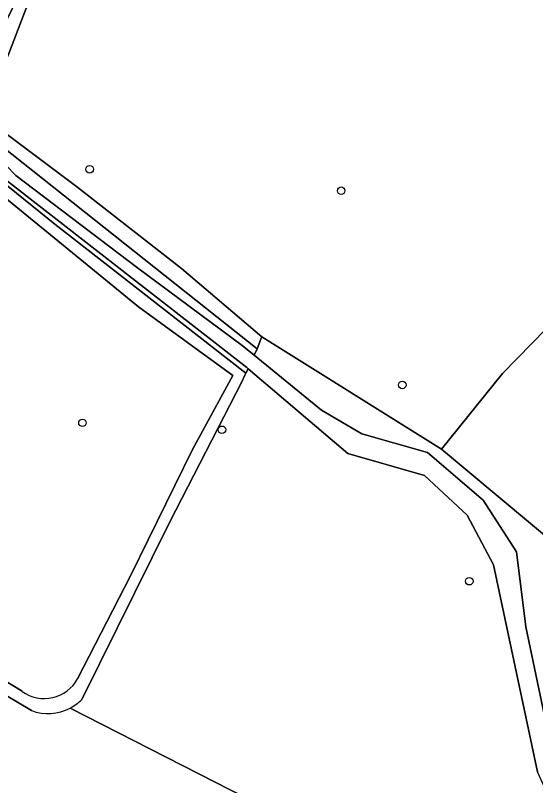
# Model space of a CAD drawing. Extents: x 159626 to 160723, y 388173 to 389416.
# Drawn here: x 159959.5 to 160026.8, y 388749.5 to 388849 of the extents above; entities that cross this region are included whole.
import ezdxf

# ---------------------------------------------------------------- set-up
doc = ezdxf.new("R2010")
doc.units = 0
for name, color, linetype in [('IMGEO_Boom', 7, 'Continuous'), ('IMGEO_Erf', 7, 'Continuous'), ('IMGEO_Grasland_overig', 7, 'Continuous'), ('IMGEO_Groenvoorziening', 7, 'Continuous'), ('IMGEO_Loofbos', 7, 'Continuous'), ('IMGEO_Rijbaan_lokaal_onverhard', 7, 'Continuous'), ('IMGEO_Waterloop', 7, 'Continuous')]:
    doc.layers.add(name, color=color, linetype=linetype)

msp = doc.modelspace()

# ---------------------------------------------------------------- linework, layer by layer
at = {"layer": 'IMGEO_Boom'}
for centre in [(159969.133, 388829.155), (160001.635, 388826.383), (160009.531, 388801.293), (159968.204, 388796.401), (159986.224, 388795.501), (160018.188, 388775.943)]:
    msp.add_circle(centre, 0.489, dxfattribs=at)
at = {"layer": 'IMGEO_Erf'}
for points in [[(160031.91, 388812.426), (160022.506, 388802.773), (160014.595, 388792.981), (160040.756, 388771.171)], [(159961.598, 388759.243), (159950.188, 388766.004), (159948.005, 388767.297), (159911.897, 388788.693), (159915.03, 388783.29), (159907.895, 388763.963), (159901.612, 388745.973), (159895.581, 388727.928), (159889.791, 388709.566), (159883.857, 388689.671), (159871.857, 388645.22), (159877.742, 388640.168), (159879.846, 388642.601), (159883.148, 388639.747), (159881.054, 388637.324), (159906.097, 388615.825), (159913.35, 388614.019), (159930.846, 388627.835)], [(160002.873, 388695.961), (160021.986, 388711.129), (160020.086, 388713.523), (160013.968, 388721.234), (160024.53, 388729.529), (160018.506, 388733.064), (159966.614, 388759.565)]]:
    msp.add_lwpolyline(points, dxfattribs=at)
msp.add_arc((159963.749, 388764.969), 6.117, 249.41377, 297.93231, dxfattribs=at)
at = {"layer": 'IMGEO_Grasland_overig'}
msp.add_lwpolyline([(159960.681, 388852.984), (159955.262, 388842.319), (159953.682, 388839.687), (159952.025, 388837.701), (159951.834, 388837.019), (159951.81, 388836.289), (159951.954, 388835.582), (159952.449, 388834.963), (159957.054, 388830.922), (159959.6, 388828.368), (159975.331, 388816.4), (159988.854, 388806.398), (159990.39, 388805.138), (159990.759, 388805.958), (159953.818, 388835.229), (159954.455, 388835.94), (159954.828, 388836.356), (159958.535, 388843.769), (159961.878, 388852.441)], dxfattribs=at)
at = {"layer": 'IMGEO_Groenvoorziening'}
msp.add_lwpolyline([(159950.633, 388833.35), (159964.639, 388822.046), (159989.336, 388802.794), (159989.602, 388803.386), (159989.428, 388803.534), (159957.723, 388828.236), (159951.592, 388833.802), (159949.833, 388834.64), (159947.09, 388835.059), (159940.188, 388832.823), (159931.357, 388828.754), (159926.306, 388825.845), (159923.154, 388822.781), (159921.575, 388820.893), (159920.174, 388818.702), (159917.324, 388812.954), (159910.926, 388798.616), (159906.116, 388787.472), (159900.962, 388773.448), (159888.203, 388736.461), (159879.744, 388708.887), (159870.906, 388678.671), (159866.349, 388662.369)], dxfattribs=at)
at = {"layer": 'IMGEO_Loofbos'}
for points in [[(159961.878, 388852.441), (159958.535, 388843.769), (159954.828, 388836.356), (159967.427, 388826.943), (159981.014, 388816.331), (159991.391, 388807.51), (160014.595, 388792.981), (160022.506, 388802.773), (160031.91, 388812.426), (160037.244, 388817.834), (160050.01, 388832.209), (160076.202, 388860.613)], [(159967.579, 388763.345), (159974.426, 388776.618), (159982.435, 388792.954), (159987.624, 388802.507), (159975.433, 388811.378), (159950.54, 388831.703)], [(159922.597, 388813.187), (159912.786, 388790.603), (159960.404, 388761.719)], [(159966.614, 388759.565), (160018.506, 388733.064), (160024.53, 388729.529), (160013.968, 388721.234), (160020.086, 388713.523), (160032.727, 388723.555), (160029.71, 388745.374), (160026.991, 388751.302), (160021.32, 388778.051), (160017.926, 388784.491), (160012.387, 388789.593), (160002.501, 388792.431), (159989.602, 388803.386), (159989.336, 388802.794), (159989.206, 388802.542), (159988.778, 388801.709), (159979.494, 388783.629), (159968.103, 388760.675)]]:
    msp.add_lwpolyline(points, dxfattribs=at)
msp.add_lwpolyline([(160054.83, 388758.93), (160040.756, 388771.171), (160014.595, 388792.981), (159991.391, 388807.51), (159991.259, 388807.186), (159990.759, 388805.958), (159990.39, 388805.138), (159999.083, 388798.016), (160004.305, 388794.958), (160012.777, 388792.581), (160019.989, 388786.421), (160024.301, 388779.741), (160025.508, 388770.069), (160029.188, 388752.383), (160032.717, 388745.975), (160035.207, 388725.196), (160044.194, 388729.267), (160082.042, 388685.672), (160103.114, 388700.48), (160111.625, 388706.461), (160098.468, 388716.143), (160096.772, 388718.94), (160094.132, 388720.82), (160051.814, 388756.452)], close=True, dxfattribs=at)
for centre, radius, start, end in [((159963.276, 388765.688), 4.9, 234.11128, 331.42614), ((159963.755, 388764.953), 6.1, 297.94648, 315.46013)]:
    msp.add_arc(centre, radius, start, end, dxfattribs=at)
at = {"layer": 'IMGEO_Rijbaan_lokaal_onverhard'}
for points in [[(160037.703, 388719.251), (160035.26, 388724.75), (160035.207, 388725.196), (160032.717, 388745.975), (160029.188, 388752.383), (160025.508, 388770.069), (160024.301, 388779.741), (160019.989, 388786.421), (160012.777, 388792.581), (160004.305, 388794.958), (159999.083, 388798.016), (159990.39, 388805.138), (159988.854, 388806.398), (159975.331, 388816.4), (159959.6, 388828.368), (159957.054, 388830.922), (159952.449, 388834.963), (159951.954, 388835.582), (159951.81, 388836.289), (159951.834, 388837.019), (159952.025, 388837.701), (159953.682, 388839.687), (159955.262, 388842.319), (159960.681, 388852.984)], [(159957.723, 388828.236), (159989.428, 388803.534), (159989.602, 388803.386), (160002.501, 388792.431), (160012.387, 388789.593), (160017.926, 388784.491), (160021.32, 388778.051), (160026.991, 388751.302)]]:
    msp.add_lwpolyline(points, dxfattribs=at)
at = {"layer": 'IMGEO_Waterloop'}
msp.add_lwpolyline([(159991.391, 388807.51), (159981.014, 388816.331), (159967.427, 388826.943), (159954.828, 388836.356), (159954.455, 388835.94), (159953.818, 388835.229), (159990.759, 388805.958), (159991.259, 388807.186)], close=True, dxfattribs=at)
for points in [[(159979.494, 388783.629), (159988.778, 388801.709), (159989.206, 388802.542), (159989.336, 388802.794), (159964.639, 388822.046), (159950.633, 388833.35)], [(159950.54, 388831.703), (159975.433, 388811.378), (159987.624, 388802.507), (159982.435, 388792.954), (159974.426, 388776.618), (159967.579, 388763.345)], [(159960.404, 388761.719), (159912.786, 388790.603), (159912.262, 388790.855), (159911.849, 388789.92), (159911.474, 388788.927), (159911.897, 388788.693), (159948.005, 388767.297), (159950.188, 388766.004), (159961.598, 388759.243)], [(159968.103, 388760.675), (159979.494, 388783.629)]]:
    msp.add_lwpolyline(points, dxfattribs=at)
for centre, radius, start, end in [((159963.276, 388765.688), 4.9, 234.11128, 331.42614), ((159963.755, 388764.953), 6.1, 297.94648, 315.46013), ((159963.749, 388764.969), 6.117, 249.41377, 297.93231)]:
    msp.add_arc(centre, radius, start, end, dxfattribs=at)

doc.saveas('drawing.dxf')
